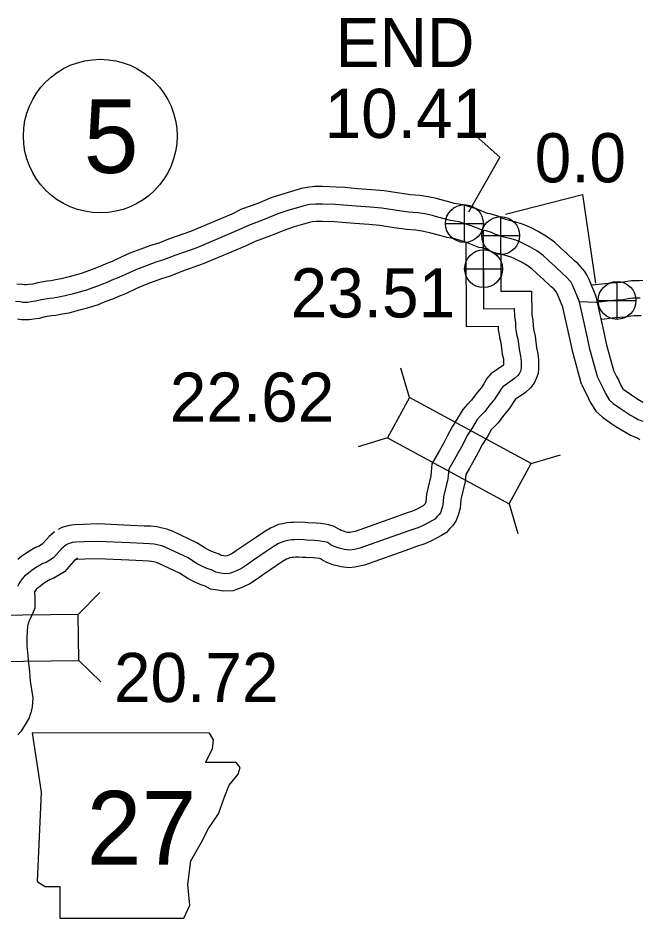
# Model space of a CAD drawing. Extents: x -83719 to 153526, y -11835 to 11446.
# Drawn here: x 14276.1 to 14454.2, y -2335.6 to -2077.7 of the extents above; entities that cross this region are included whole.
import ezdxf

# ---------------------------------------------------------------- set-up
doc = ezdxf.new("R2010")
doc.units = 0
for name, color, linetype in [('Level 10', 7, 'Continuous'), ('Level 15', 7, 'Continuous'), ('Level 20', 7, 'Continuous'), ('Level 21', 7, 'Continuous'), ('Level 25', 7, 'Continuous'), ('Level 26', 7, 'Continuous'), ('Level 27', 7, 'Continuous'), ('Level 58', 7, 'Continuous'), ('Level 59', 7, 'Continuous')]:
    doc.layers.add(name, color=color, linetype=linetype)

msp = doc.modelspace()

# ---------------------------------------------------------------- linework, layer by layer
at = {"layer": 'Level 10'}
for points in [[(14404.33, -2142.11), (14404.43, -2166.11), (14413.58, -2166.04), (14413.63, -2167.05), (14413.86, -2168.42), (14414, -2169.31), (14414.36, -2170.71), (14414.76, -2174.04), (14415.09, -2175.41), (14415.16, -2176.35), (14415.17, -2177.12), (14415.17, -2177.16), (14411.51, -2179.67), (14410.4, -2181.04), (14409.47, -2182.53), (14408.8, -2183.58), (14408.67, -2183.77), (14407.27, -2185.44), (14405.98, -2187.19), (14404.79, -2188.39), (14403.48, -2189.88), (14401.97, -2192.43), (14400.42, -2194.89), (14399.04, -2197.59), (14398.01, -2199.49), (14396.69, -2201.83), (14394.64, -2205.44), (14394.3, -2208.9), (14393.05, -2214.12), (14392.86, -2216.32), (14392.67, -2216.93), (14392.66, -2216.96), (14392.44, -2217.19), (14392.16, -2217.51), (14390.16, -2218.54), (14389.09, -2219.02), (14386.94, -2219.7), (14384.73, -2220.53), (14372.63, -2224.85), (14371.58, -2225.08), (14371.14, -2225.15), (14370.89, -2225.18), (14370.48, -2225.13), (14370.12, -2225.04), (14369.58, -2224.89), (14368.66, -2224.58), (14368.34, -2224.41), (14367.95, -2224.16), (14366.65, -2223.38), (14365.13, -2222.99), (14364.04, -2222.75), (14362.72, -2222.6), (14361.46, -2222.46), (14359.14, -2222.35), (14358.31, -2222.3), (14356.52, -2222.15), (14354.98, -2222.26), (14354.15, -2222.3), (14353.13, -2222.41), (14351.89, -2222.64), (14350.74, -2222.9), (14348.45, -2223.86), (14346.46, -2225.03), (14344.38, -2226.45), (14340.7, -2228.95), (14338.71, -2230.35), (14337.63, -2231.09), (14336.66, -2231.52), (14336, -2231.81), (14335.6, -2231.94), (14335.09, -2231.83), (14334.33, -2231.71), (14333.68, -2231.38), (14332.12, -2230.8), (14330.71, -2230.16), (14329.74, -2229.67), (14327.28, -2228.07), (14320.5, -2224.86), (14318.77, -2224.16), (14317.05, -2223.78), (14315.86, -2223.52), (14314.02, -2223.36), (14312.2, -2223.31), (14308.37, -2223.12), (14298.98, -2222.68), (14294.83, -2222.83), (14292.26, -2222.94), (14290.76, -2223.12), (14288.63, -2223.7), (14287.57, -2224.25)], [(14414.34, -2145.51), (14414.39, -2156.04), (14423.15, -2155.97), (14423.23, -2162.8), (14423.5, -2164.27), (14423.59, -2165.98), (14423.73, -2166.82), (14423.8, -2167.26), (14424.21, -2168.86), (14424.62, -2172.27), (14425, -2173.84), (14425.16, -2175.9), (14425.17, -2177.01), (14425.18, -2178.07), (14425.04, -2179.56), (14424.59, -2180.88), (14423.89, -2182.32), (14422.89, -2183.66), (14421.42, -2185), (14418.45, -2187.04), (14417.93, -2187.86), (14417.15, -2189.1), (14416.62, -2189.85), (14415.13, -2191.63), (14413.59, -2193.72), (14412.09, -2195.23), (14411.62, -2195.76), (14410.51, -2197.65), (14409.11, -2199.85), (14407.89, -2202.25), (14406.76, -2204.32), (14405.4, -2206.76), (14404.38, -2208.54), (14404.19, -2210.56), (14402.95, -2215.73), (14402.73, -2218.22), (14402.15, -2220.15), (14401.5, -2221.86), (14400.54, -2223.21), (14399.77, -2224), (14398.78, -2225.12), (14397.42, -2226.05), (14394.49, -2227.56), (14392.65, -2228.38), (14390.21, -2229.16), (14388.17, -2229.92), (14375.36, -2234.5), (14373.42, -2234.91), (14372.53, -2235.05), (14370.91, -2235.25), (14368.64, -2234.99), (14367.53, -2234.7), (14366.66, -2234.46), (14364.71, -2233.8), (14363.28, -2233.05), (14362.75, -2232.7), (14362.42, -2232.63), (14361.61, -2232.54), (14360.66, -2232.44), (14358.58, -2232.33), (14357.6, -2232.27), (14356.46, -2232.18), (14355.6, -2232.24), (14354.96, -2232.27), (14354.58, -2232.32), (14353.89, -2232.44), (14353.78, -2232.47), (14352.95, -2232.82), (14351.82, -2233.48), (14350, -2234.72), (14346.39, -2237.18), (14344.41, -2238.57), (14342.52, -2239.86), (14340.71, -2240.67), (14339.5, -2241.2), (14338.64, -2241.46), (14337.76, -2241.83), (14334.84, -2242), (14333.28, -2241.67), (14331.24, -2241.35), (14329.67, -2240.56), (14328.28, -2240.04), (14326.4, -2239.18), (14324.76, -2238.36), (14322.38, -2236.81), (14316.48, -2234.02), (14315.8, -2233.74), (14314.91, -2233.55), (14314.36, -2233.43), (14313.46, -2233.35), (14311.82, -2233.3), (14307.89, -2233.11), (14298.93, -2232.69), (14295.21, -2232.83), (14293.05, -2232.91), (14292.69, -2232.96), (14292.29, -2233.07), (14292.15, -2233.14)], [(14454.99, -2152.92), (14453.99, -2153.05), (14451.77, -2153.01), (14450.05, -2153.31), (14448.85, -2153.48), (14446.07, -2153.73), (14440.5, -2154.32)], [(14454.58, -2163.07), (14452.54, -2163.03), (14451.6, -2163.19), (14450, -2163.42), (14447.05, -2163.68), (14443.29, -2164.08)], [(14286.58, -2224.92), (14284.99, -2226.31), (14283.34, -2228.22), (14283.06, -2228.52), (14281.97, -2229.18), (14281.17, -2229.48), (14279.69, -2230.26), (14278.37, -2231.14), (14277.22, -2231.9), (14276.09, -2232.84)], [(14293.15, -2232.46), (14292.1, -2233.38), (14290.78, -2234.91), (14289.41, -2236.37), (14286.33, -2238.23), (14285.28, -2238.62), (14284.83, -2238.86), (14283.9, -2239.48), (14283.2, -2239.94), (14282.21, -2240.77), (14281.33, -2241.39), (14281.28, -2241.45), (14280.9, -2242.02), (14280.85, -2242.11), (14280.83, -2242.47), (14280.89, -2243.65), (14280.95, -2245.01), (14280.97, -2246.82), (14280.13, -2248.62), (14279.73, -2249.72), (14279.35, -2250.32), (14279.22, -2250.72), (14278.9, -2251.61), (14278.81, -2252.01), (14278.7, -2253.46), (14278.64, -2255.47), (14278.66, -2257.61), (14278.88, -2260.48), (14279.16, -2262.59), (14279.37, -2265.06), (14279.59, -2267.73), (14280.33, -2272.53), (14280.19, -2275.13), (14279.75, -2276.82), (14279.58, -2277.3), (14279.35, -2278.23), (14278.12, -2280.19), (14276.9, -2282.11), (14276.04, -2283.15)]]:
    msp.add_lwpolyline(points, dxfattribs=at)
at = {"layer": 'Level 15'}
for points in [[(14410.59, -2133.74), (14407.57, -2132.56), (14403.6, -2131.27), (14401.03, -2130.85), (14399.45, -2130.42), (14396.91, -2129.75), (14395.97, -2129.5), (14393.49, -2128.96), (14391.14, -2128.63), (14388.53, -2128.43), (14385.39, -2127.96), (14380.93, -2127.25), (14377.29, -2126.94), (14373.36, -2126.68), (14369.67, -2126.35), (14367.22, -2126.21), (14363.34, -2126.04), (14360.99, -2126.07), (14358.93, -2126.27), (14357.19, -2126.64), (14355.05, -2127.22), (14352.19, -2128.09), (14348.83, -2129.2), (14344.76, -2130.85), (14340.13, -2132.55), (14337.31, -2133.91), (14325.51, -2138.89), (14319.25, -2141.11), (14316.41, -2142.24), (14314.05, -2142.95), (14311.32, -2143.94), (14308.14, -2145.15), (14305.89, -2146.19), (14303.04, -2147.51), (14301.03, -2148.27), (14299.59, -2148.92), (14297.33, -2149.78), (14295.58, -2150.49), (14294.23, -2150.93), (14292.9, -2151.32), (14290.75, -2151.93), (14288.52, -2152.5), (14286.87, -2152.8), (14285.62, -2153.06), (14284.46, -2153.13), (14281.81, -2153.6), (14280.33, -2153.96), (14279.08, -2154.12), (14278.5, -2154.22), (14277.98, -2154.22), (14277.39, -2154.11), (14275.73, -2153.96)], [(14441.69, -2157.58), (14439.66, -2152.67), (14439.12, -2151.54), (14438.42, -2150.38), (14436.52, -2148.19), (14435.47, -2147.32), (14433.29, -2145.22), (14431.44, -2143.61), (14429.7, -2141.98), (14427.41, -2140.31), (14425.09, -2138.92), (14423.22, -2137.98), (14421.99, -2137.38), (14420.3, -2136.72), (14418.67, -2136.21), (14416.48, -2135.66), (14415.79, -2135.49), (14414.68, -2135.1), (14413.57, -2134.53), (14411.25, -2133.83), (14410.59, -2133.74)], [(14408.03, -2143.48), (14404.21, -2141.99), (14401.22, -2141.02), (14398.91, -2140.63), (14396.88, -2140.09), (14394.33, -2139.42), (14393.6, -2139.22), (14391.73, -2138.81), (14390.07, -2138.58), (14387.41, -2138.37), (14383.87, -2137.85), (14379.71, -2137.18), (14376.53, -2136.91), (14372.59, -2136.65), (14368.93, -2136.33), (14366.71, -2136.19), (14363.18, -2136.04), (14361.53, -2136.06), (14360.45, -2136.16), (14359.54, -2136.36), (14357.82, -2136.83), (14355.22, -2137.62), (14352.27, -2138.59), (14348.37, -2140.17), (14344.03, -2141.78), (14341.42, -2143.03), (14329.13, -2148.21), (14322.76, -2150.48), (14319.69, -2151.69), (14317.2, -2152.44), (14314.81, -2153.31), (14312.01, -2154.38), (14310.09, -2155.26), (14306.9, -2156.74), (14304.86, -2157.51), (14303.45, -2158.16), (14300.99, -2159.09), (14299.02, -2159.89), (14297.18, -2160.49), (14295.66, -2160.94), (14293.35, -2161.58), (14290.66, -2162.27), (14288.78, -2162.61), (14286.97, -2162.99), (14285.66, -2163.08), (14283.85, -2163.4), (14282.14, -2163.81), (14280.53, -2164.02), (14279.38, -2164.21), (14277.1, -2164.23), (14276.01, -2164.03)], [(14432.12, -2160.6), (14430.51, -2156.72), (14430.3, -2156.28), (14429.51, -2155.37), (14428.8, -2154.78), (14426.53, -2152.59), (14424.74, -2151.03), (14423.31, -2149.69), (14421.9, -2148.66), (14420.26, -2147.69), (14418.77, -2146.93), (14417.99, -2146.55), (14417, -2146.17), (14415.95, -2145.84), (14414.06, -2145.36), (14412.94, -2145.09), (14410.71, -2144.31), (14409.8, -2143.84), (14409.1, -2143.63), (14408.03, -2143.48)], [(14446.87, -2179.09), (14444.76, -2171.47), (14444.08, -2168.26), (14441.69, -2157.58)], [(14437.47, -2182.61), (14435.04, -2173.85), (14434.31, -2170.39), (14432.12, -2160.6)], [(14446.87, -2179.09), (14447.5, -2180.41), (14448.09, -2181.44), (14448.78, -2183.08), (14449.3, -2183.94), (14449.64, -2184.24), (14451.82, -2185.75), (14452.78, -2186.41), (14454.08, -2187.22), (14455.02, -2187.77)], [(14437.47, -2182.61), (14438.63, -2185.03), (14439.11, -2185.88), (14439.86, -2187.65), (14441.53, -2190.41), (14443.45, -2192.12), (14446.12, -2193.97), (14447.29, -2194.78), (14448.91, -2195.78), (14450.03, -2196.44), (14451.5, -2197.27), (14453.18, -2197.93), (14453.64, -2198.11), (14454.22, -2198.49)]]:
    msp.add_lwpolyline(points, dxfattribs=at)
at = {"layer": 'Level 20'}
for p, q in [((14388.24, -2186.47), (14385.74, -2178.03)), ((14381.94, -2198.07), (14373.5, -2200.57)), ((14423.04, -2205.36), (14431.48, -2202.86)), ((14416.74, -2216.96), (14419.24, -2225.4)), ((14293.36, -2248.62), (14299.5, -2242.33)), ((14293.51, -2261.82), (14299.81, -2267.97))]:
    msp.add_line(p, q, dxfattribs=at)
for points in [[(14423.04, -2205.36), (14388.24, -2186.47), (14381.94, -2198.07), (14416.74, -2216.96)], [(14253.91, -2262.29), (14293.51, -2261.82), (14293.36, -2248.62), (14253.76, -2249.09)]]:
    msp.add_lwpolyline(points, close=True, dxfattribs=at)
at = {"layer": 'Level 21'}
msp.add_lwpolyline([(14280.21, -2282.58), (14282.74, -2299.49), (14281.62, -2325.15), (14283.87, -2326.56), (14288.1, -2326.56), (14288.1, -2335.59), (14323.63, -2335.59), (14325.32, -2331.92), (14324.76, -2326), (14325.6, -2319.23), (14328.7, -2313.87), (14330.68, -2309.93), (14333.5, -2305.7), (14335.19, -2301.19), (14336.6, -2297.52), (14339.14, -2294.42), (14339.7, -2292.44), (14338.57, -2291.03), (14329.83, -2291.03), (14331.81, -2287.09), (14332.09, -2284.55), (14330.92, -2282.6)], close=True, dxfattribs=at)
at = {"layer": 'Level 25'}
for p, q in [((14415.69, -2133.97), (14437.73, -2128.36)), ((14437.73, -2128.36), (14441.46, -2153.76))]:
    msp.add_line(p, q, dxfattribs=at)
msp.add_lwpolyline([(14406.41, -2110.88), (14414.12, -2117.64), (14405.12, -2133.41)], dxfattribs=at)
at = {"layer": 'Level 26'}
for p, q in [((14403.94, -2142.05), (14403.94, -2131.22)), ((14414.33, -2145.5), (14414.33, -2134.67)), ((14398.53, -2136.64), (14409.36, -2136.64)), ((14408.91, -2140.08), (14419.74, -2140.08)), ((14409.43, -2155), (14409.43, -2144.16)), ((14404.01, -2149.58), (14414.85, -2149.58)), ((14447.65, -2164.08), (14447.65, -2153.24)), ((14442.23, -2158.66), (14453.06, -2158.66))]:
    msp.add_line(p, q, dxfattribs=at)
for centre in [(14403.94, -2136.64), (14414.33, -2140.08), (14409.43, -2149.58), (14447.65, -2158.66)]:
    msp.add_circle(centre, 5.42, dxfattribs=at)
at = {"layer": 'Level 27'}
msp.add_circle((14299.66, -2111.58), 22, dxfattribs=at)
at = {"layer": 'Level 59'}
for points in [[(14409.31, -2138.61), (14405.89, -2137.28), (14402.41, -2136.15), (14399.97, -2135.74), (14398.16, -2135.26), (14395.62, -2134.58), (14394.78, -2134.36), (14392.61, -2133.88), (14390.61, -2133.6), (14387.97, -2133.4), (14384.63, -2132.9), (14380.32, -2132.22), (14376.91, -2131.92), (14372.97, -2131.67), (14369.3, -2131.34), (14366.96, -2131.2), (14363.26, -2131.04), (14361.26, -2131.06), (14359.69, -2131.21), (14358.36, -2131.5), (14356.43, -2132.02), (14353.71, -2132.85), (14350.55, -2133.89), (14346.57, -2135.51), (14342.08, -2137.16), (14339.36, -2138.47), (14327.32, -2143.55), (14321.01, -2145.8), (14318.05, -2146.97), (14315.62, -2147.7), (14313.07, -2148.63), (14310.08, -2149.76), (14307.99, -2150.72), (14304.97, -2152.13), (14302.94, -2152.89), (14301.52, -2153.54), (14299.16, -2154.44), (14297.3, -2155.19), (14295.71, -2155.71), (14294.28, -2156.13), (14292.05, -2156.76), (14289.59, -2157.39), (14287.83, -2157.71), (14286.29, -2158.02), (14285.06, -2158.11), (14282.83, -2158.5), (14281.23, -2158.88), (14279.8, -2159.07), (14278.94, -2159.21), (14277.54, -2159.23), (14276.7, -2159.07), (14275.37, -2158.95)], [(14409.31, -2138.61), (14409.41, -2161.07), (14418.21, -2161.01), (14418.24, -2163.28), (14418.53, -2164.85), (14418.61, -2166.52), (14418.79, -2167.62), (14418.9, -2168.29), (14419.28, -2169.79), (14419.69, -2173.16), (14420.04, -2174.63), (14420.16, -2176.13), (14420.17, -2177.06), (14420.18, -2177.87), (14420.12, -2178.5), (14419.96, -2178.97), (14419.6, -2179.71), (14419.17, -2180.29), (14418.32, -2181.06), (14414.94, -2183.38), (14414.48, -2183.95), (14413.7, -2185.2), (14412.98, -2186.34), (14412.65, -2186.81), (14411.2, -2188.53), (14409.79, -2190.46), (14408.44, -2191.81), (14407.55, -2192.82), (14406.24, -2195.04), (14404.77, -2197.37), (14403.46, -2199.92), (14402.39, -2201.91), (14401.05, -2204.29), (14399.51, -2206.99), (14399.24, -2209.73), (14398, -2214.93), (14397.8, -2217.27), (14397.41, -2218.54), (14397.06, -2219.48), (14396.69, -2219.99), (14396.1, -2220.6), (14395.44, -2221.34), (14394.85, -2221.75), (14392.33, -2223.05), (14390.87, -2223.7), (14388.58, -2224.43), (14386.45, -2225.22), (14373.99, -2229.68), (14372.5, -2229.99), (14371.83, -2230.1), (14370.9, -2230.21), (14369.56, -2230.06), (14368.83, -2229.87), (14368.12, -2229.68), (14366.68, -2229.19), (14365.81, -2228.73), (14365.31, -2228.4), (14364.7, -2228.04), (14363.97, -2227.85), (14363.23, -2227.69), (14362.16, -2227.57), (14361.06, -2227.45), (14358.86, -2227.34), (14357.96, -2227.28), (14356.49, -2227.17), (14355.29, -2227.25), (14354.55, -2227.29), (14353.85, -2227.36), (14352.89, -2227.54), (14352.26, -2227.68), (14350.7, -2228.34), (14349.14, -2229.26), (14347.19, -2230.58), (14343.55, -2233.06), (14341.56, -2234.46), (14340.07, -2235.48), (14338.68, -2236.09), (14337.75, -2236.51), (14336.95, -2236.75), (14336.62, -2236.89), (14335.22, -2236.97), (14334.19, -2236.75), (14332.78, -2236.53), (14331.68, -2235.97), (14330.2, -2235.42), (14328.56, -2234.67), (14327.25, -2234.02), (14324.83, -2232.44), (14318.49, -2229.44), (14317.28, -2228.95), (14315.98, -2228.66), (14315.11, -2228.47), (14313.74, -2228.35), (14312.01, -2228.31), (14308.13, -2228.12), (14298.96, -2227.69), (14295.02, -2227.83), (14292.66, -2227.93), (14291.72, -2228.04), (14290.46, -2228.38), (14289.86, -2228.69)], [(14436.9, -2159.09), (14435.08, -2154.7), (14434.71, -2153.9), (14434.37, -2153.33), (14433.01, -2151.78), (14432.14, -2151.05), (14429.91, -2148.9), (14428.09, -2147.32), (14426.51, -2145.83), (14424.66, -2144.48), (14422.67, -2143.3), (14421, -2142.45), (14419.99, -2141.96), (14418.65, -2141.44), (14417.31, -2141.02), (14415.27, -2140.51), (14414.37, -2140.29), (14412.69, -2139.71), (14411.69, -2139.18), (14410.18, -2138.73), (14409.31, -2138.61)], [(14454.29, -2158.06), (14452.16, -2158.02), (14450.82, -2158.25), (14449.43, -2158.45), (14446.56, -2158.71), (14441.63, -2159.23)], [(14442.17, -2180.85), (14439.9, -2172.66), (14439.19, -2169.33), (14436.9, -2159.09)], [(14441.63, -2159.23), (14436.9, -2159.09)], [(14442.17, -2180.85), (14443.07, -2182.72), (14443.6, -2183.66), (14444.32, -2185.37), (14445.42, -2187.17), (14446.55, -2188.18), (14448.97, -2189.86), (14450.03, -2190.6), (14451.5, -2191.5), (14452.53, -2192.11), (14453.66, -2192.74), (14455.02, -2193.28)], [(14289.86, -2228.69), (14288.54, -2229.84), (14287.06, -2231.57), (14286.24, -2232.44), (14284.15, -2233.71), (14283.22, -2234.05), (14282.26, -2234.56), (14281.14, -2235.31), (14280.21, -2235.92), (14279.15, -2236.8), (14277.96, -2237.65), (14277.3, -2238.4), (14276.68, -2239.34), (14276.35, -2239.88), (14275.93, -2240.62)]]:
    msp.add_lwpolyline(points, dxfattribs=at)

# ---------------------------------------------------------------- texts
at = {"layer": 'Level 21'}
msp.add_text('27', height=21.12, dxfattribs=at).set_placement((14295.77, -2320.31))
at = {"layer": 'Level 25'}
for s, p in [('END', (14367.06, -2091.83)), ('10.41', (14363.91, -2112.12)), ('0.0', (14424.06, -2124.83)), ('23.51', (14354.17, -2163.55))]:
    msp.add_text(s, height=14.08, dxfattribs=at).set_placement(p)
at = {"layer": 'Level 27'}
msp.add_text('5', height=21.12, dxfattribs=at).set_placement((14294.93, -2122.14))
at = {"layer": 'Level 58'}
for s, p in [('22.62', (14319.59, -2193.4)), ('20.72', (14303.59, -2273.72))]:
    msp.add_text(s, height=14.08, dxfattribs=at).set_placement(p)

doc.saveas('drawing.dxf')
